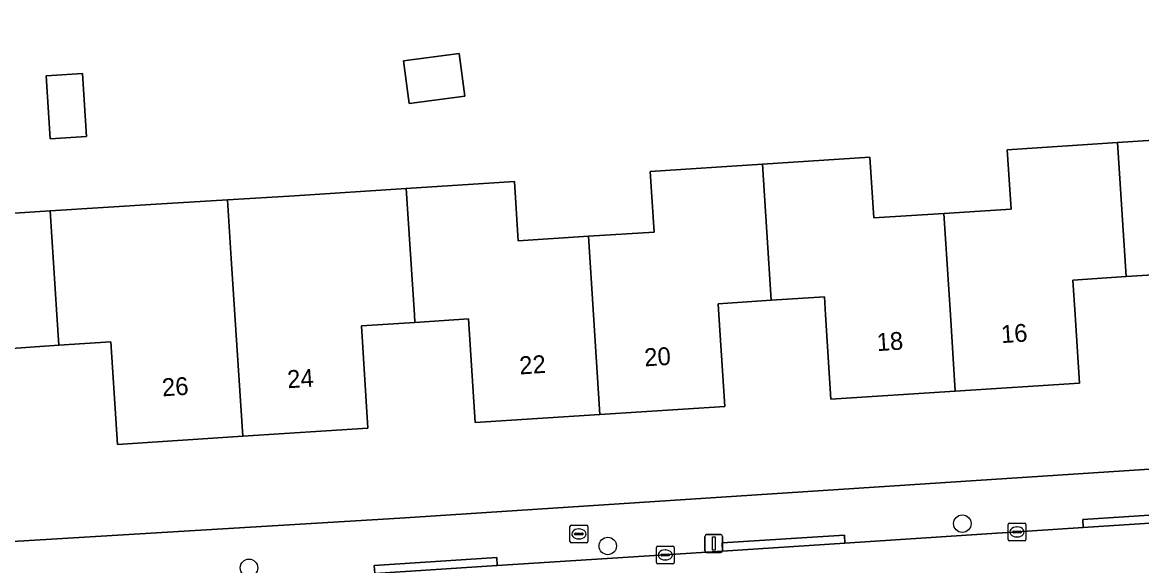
# Model space of a CAD drawing. Extents: x 159680 to 160786, y 387323 to 388340.
# Drawn here: x 160234.3 to 160297, y 388236 to 388266.4 of the extents above; entities that cross this region are included whole.
import ezdxf

# ---------------------------------------------------------------- set-up
doc = ezdxf.new("R2010")
doc.units = 0
for name, color, linetype in [('IMGEO_Boom', 7, 'Continuous'), ('IMGEO_Brandkraan', 7, 'Continuous'), ('IMGEO_Erf', 7, 'Continuous'), ('IMGEO_Kolk', 7, 'Continuous'), ('IMGEO_Lichtmast', 7, 'Continuous'), ('IMGEO_Pand', 7, 'Continuous'), ('IMGEO_Pand_nummerreeks', 7, 'Continuous'), ('IMGEO_Rijbaan_lokaal_open', 7, 'Continuous'), ('IMGEO_Voetpad_open', 7, 'Continuous')]:
    doc.layers.add(name, color=color, linetype=linetype)

msp = doc.modelspace()

# ---------------------------------------------------------------- linework, layer by layer
at = {"layer": 'IMGEO_Boom'}
for centre in [(160286.973, 388238.303), (160267.095, 388237.055), (160246.981, 388235.827)]:
    msp.add_circle(centre, 0.489, dxfattribs=at)
at = {"layer": 'IMGEO_Brandkraan'}
for p, q in [((160264.976, 388237.299), (160264.976, 388238.151)), ((160265.051, 388238.225), (160265.903, 388238.225)), ((160265.235, 388237.719), (160265.235, 388237.731)), ((160265.673, 388237.682), (160265.275, 388237.682)), ((160265.278, 388237.768), (160265.676, 388237.768)), ((160265.464, 388238.005), (160265.489, 388238.005)), ((160265.719, 388237.731), (160265.719, 388237.719)), ((160265.977, 388238.151), (160265.977, 388237.299)), ((160265.903, 388237.225), (160265.051, 388237.225)), ((160265.487, 388237.445), (160265.462, 388237.445))]:
    msp.add_line(p, q, dxfattribs=at)
for points in [[(160264.976, 388237.299), (160264.976, 388238.151)], [(160265.051, 388238.225), (160265.903, 388238.225)], [(160265.977, 388238.151), (160265.977, 388237.299)], [(160265.903, 388237.225), (160265.051, 388237.225)]]:
    msp.add_lwpolyline(points, dxfattribs=at)
for centre, radius, start, end in [((160265.053, 388238.149), 0.0765, 91.55205, 178.44795), ((160265.053, 388238.149), 0.0765, 91.55205, 178.44795), ((160265.275, 388237.728), 0.0403, 85.87752, 175.75265), ((160265.272, 388237.718), 0.0366, 178.93798, 274.71019), ((160265.676, 388237.725), 0.043, 264.86636, 352.45326), ((160265.68, 388237.73), 0.0386, 1.73085, 96.63898), ((160265.901, 388238.149), 0.0765, 1.55205, 88.44795), ((160265.901, 388238.149), 0.0765, 1.55205, 88.44795), ((160265.053, 388237.301), 0.0765, 181.55205, 268.44795), ((160265.053, 388237.301), 0.0765, 181.55205, 268.44795), ((160265.901, 388237.301), 0.0765, 271.55205, 358.44795), ((160265.901, 388237.301), 0.0765, 271.55205, 358.44795)]:
    msp.add_arc(centre, radius, start, end, dxfattribs=at)
for centre, major_axis, ratio, start_param, end_param in [((160265.463, 388237.725), (-0.387, 0.002), 0.722429, 4.712389, 7.853982), ((160265.488, 388237.725), (-0.39, 0.002), 0.717154, 1.570796, 4.712389)]:
    msp.add_ellipse(centre, major_axis=major_axis, ratio=ratio, start_param=start_param, end_param=end_param, dxfattribs=at)
at = {"layer": 'IMGEO_Erf'}
for points in [[(160147.032, 388284.577), (160150.721, 388250), (160153.374, 388225.141), (160163.819, 388225.843), (160177.157, 388226.739), (160176.714, 388233.71), (160219.361, 388236.279), (160234.045, 388237.327), (160255.429, 388238.614), (160306.635, 388241.962), (160306.618, 388242.381), (160308.04, 388242.436), (160308.078, 388242.784), (160311.828, 388243.031)], [(160229.526, 388255.414), (160235.838, 388255.821), (160241.768, 388256.203), (160245.78, 388256.445), (160249.525, 388256.67), (160255.793, 388257.074), (160261.862, 388257.466), (160262.077, 388254.145), (160266.01, 388254.399), (160269.698, 388254.637), (160269.479, 388258.04), (160275.769, 388258.446), (160281.796, 388258.835), (160282.016, 388255.426), (160285.94, 388255.679), (160289.705, 388255.922), (160289.49, 388259.248), (160295.676, 388259.647), (160301.747, 388260.039)], [(160299.141, 388252.333), (160296.16, 388252.141), (160293.179, 388251.948), (160293.304, 388250), (160293.551, 388246.172), (160286.58, 388245.722), (160279.609, 388245.273), (160279.304, 388250), (160279.239, 388251.01), (160276.262, 388250.818), (160273.286, 388250.626), (160273.326, 388250), (160273.657, 388244.875), (160266.655, 388244.423), (160259.654, 388243.972), (160259.28, 388249.768), (160256.28, 388249.574), (160253.278, 388249.38), (160253.647, 388243.651), (160246.628, 388243.198), (160239.61, 388242.745), (160239.24, 388248.482), (160236.322, 388248.294), (160233.405, 388248.106)]]:
    msp.add_lwpolyline(points, dxfattribs=at)
for points in [[(160255.956, 388261.833), (160255.633, 388264.228), (160258.757, 388264.65), (160259.08, 388262.255)], [(160235.835, 388259.861), (160235.608, 388263.381), (160237.65, 388263.513), (160237.876, 388259.992)]]:
    msp.add_lwpolyline(points, close=True, dxfattribs=at)
at = {"layer": 'IMGEO_Kolk'}
for p, q in [((160289.616, 388238.339), (160290.468, 388238.339)), ((160289.541, 388237.413), (160289.541, 388238.265)), ((160289.8, 388237.833), (160289.8, 388237.845)), ((160290.238, 388237.796), (160289.84, 388237.796)), ((160289.843, 388237.882), (160290.241, 388237.882)), ((160290.029, 388238.119), (160290.054, 388238.119)), ((160290.284, 388237.845), (160290.284, 388237.833)), ((160290.542, 388238.265), (160290.542, 388237.413)), ((160269.894, 388237.049), (160270.746, 388237.049)), ((160290.468, 388237.339), (160289.616, 388237.339)), ((160290.052, 388237.559), (160290.027, 388237.559)), ((160269.819, 388236.123), (160269.819, 388236.975)), ((160270.078, 388236.543), (160270.078, 388236.555)), ((160270.516, 388236.506), (160270.118, 388236.506)), ((160270.121, 388236.592), (160270.519, 388236.592)), ((160270.307, 388236.829), (160270.332, 388236.829)), ((160270.562, 388236.555), (160270.562, 388236.543)), ((160270.82, 388236.975), (160270.82, 388236.123)), ((160270.746, 388236.049), (160269.894, 388236.049)), ((160270.33, 388236.269), (160270.305, 388236.269))]:
    msp.add_line(p, q, dxfattribs=at)
for points in [[(160289.616, 388238.339), (160290.468, 388238.339)], [(160289.541, 388237.413), (160289.541, 388238.265)], [(160290.542, 388238.265), (160290.542, 388237.413)], [(160269.894, 388237.049), (160270.746, 388237.049)], [(160290.468, 388237.339), (160289.616, 388237.339)], [(160269.819, 388236.123), (160269.819, 388236.975)], [(160270.82, 388236.975), (160270.82, 388236.123)], [(160270.746, 388236.049), (160269.894, 388236.049)]]:
    msp.add_lwpolyline(points, dxfattribs=at)
for centre, radius, start, end in [((160289.618, 388238.263), 0.0765, 91.55205, 178.44795), ((160289.618, 388238.263), 0.0765, 91.55205, 178.44795), ((160290.466, 388238.263), 0.0765, 1.55205, 88.44795), ((160290.466, 388238.263), 0.0765, 1.55205, 88.44795), ((160289.84, 388237.842), 0.0403, 85.87752, 175.75265), ((160289.837, 388237.832), 0.0366, 178.93798, 274.71019), ((160290.241, 388237.839), 0.043, 264.86636, 352.45326), ((160290.245, 388237.844), 0.0386, 1.73085, 96.63898), ((160269.896, 388236.973), 0.0765, 91.55205, 178.44795), ((160269.896, 388236.973), 0.0765, 91.55205, 178.44795), ((160270.744, 388236.973), 0.0765, 1.55205, 88.44795), ((160270.744, 388236.973), 0.0765, 1.55205, 88.44795), ((160289.618, 388237.415), 0.0765, 181.55205, 268.44795), ((160289.618, 388237.415), 0.0765, 181.55205, 268.44795), ((160290.466, 388237.415), 0.0765, 271.55205, 358.44795), ((160290.466, 388237.415), 0.0765, 271.55205, 358.44795), ((160270.118, 388236.552), 0.0403, 85.87752, 175.75265), ((160270.115, 388236.542), 0.0366, 178.93798, 274.71019), ((160270.519, 388236.549), 0.043, 264.86636, 352.45326), ((160270.523, 388236.554), 0.0386, 1.73085, 96.63898), ((160269.896, 388236.125), 0.0765, 181.55205, 268.44795), ((160269.896, 388236.125), 0.0765, 181.55205, 268.44795), ((160270.744, 388236.125), 0.0765, 271.55205, 358.44795), ((160270.744, 388236.125), 0.0765, 271.55205, 358.44795)]:
    msp.add_arc(centre, radius, start, end, dxfattribs=at)
for centre, major_axis, ratio, start_param, end_param in [((160290.028, 388237.839), (-0.387, 0.002), 0.722429, 4.712389, 7.853982), ((160290.053, 388237.839), (-0.39, 0.002), 0.717154, 1.570796, 4.712389), ((160270.306, 388236.549), (-0.387, 0.002), 0.722429, 4.712389, 7.853982), ((160270.331, 388236.549), (-0.39, 0.002), 0.717154, 1.570796, 4.712389)]:
    msp.add_ellipse(centre, major_axis=major_axis, ratio=ratio, start_param=start_param, end_param=end_param, dxfattribs=at)
at = {"layer": 'IMGEO_Lichtmast'}
for p, q in [((160272.639, 388237.689), (160273.429, 388237.689)), ((160273.429, 388237.689), (160272.639, 388237.689)), ((160272.539, 388236.789), (160272.539, 388237.589)), ((160272.539, 388237.589), (160272.539, 388236.789)), ((160273.529, 388237.589), (160273.529, 388236.789)), ((160273.529, 388236.789), (160273.529, 388237.589)), ((160273.429, 388236.689), (160272.639, 388236.689)), ((160272.639, 388236.689), (160273.429, 388236.689))]:
    msp.add_line(p, q, dxfattribs=at)
msp.add_lwpolyline([(160272.959, 388237.564), (160273.109, 388237.564), (160273.109, 388236.814), (160272.959, 388236.814), (160272.959, 388237.564)], dxfattribs=at)
for centre, start, end in [((160272.639, 388237.589), 90, 180), ((160272.639, 388237.589), 90, 180), ((160273.429, 388237.589), 0, 90), ((160273.429, 388237.589), 360, 90), ((160272.639, 388236.789), 180, 270), ((160272.639, 388236.789), 180, 270), ((160273.429, 388236.789), 270, 0), ((160273.429, 388236.789), 270, 0)]:
    msp.add_arc(centre, 0.1, start, end, dxfattribs=at)
at = {"layer": 'IMGEO_Pand'}
for points in [[(160255.633, 388264.228), (160255.956, 388261.833), (160259.08, 388262.255), (160258.757, 388264.65)], [(160235.608, 388263.381), (160235.835, 388259.861), (160237.876, 388259.992), (160237.65, 388263.513)], [(160286.305, 388250), (160286.58, 388245.722), (160293.551, 388246.172), (160293.304, 388250), (160293.179, 388251.948), (160296.16, 388252.141), (160295.676, 388259.647), (160289.49, 388259.248), (160289.705, 388255.922), (160285.94, 388255.679)], [(160306.264, 388250), (160305.814, 388256.942), (160301.962, 388256.694), (160301.747, 388260.039), (160295.676, 388259.647), (160296.16, 388252.141), (160299.141, 388252.333), (160299.292, 388250), (160299.514, 388246.557), (160306.458, 388247.005)], [(160266.655, 388244.423), (160273.657, 388244.875), (160273.326, 388250), (160273.286, 388250.626), (160276.262, 388250.818), (160275.769, 388258.446), (160269.479, 388258.04), (160269.698, 388254.637), (160266.01, 388254.399), (160266.295, 388250)], [(160285.94, 388255.679), (160282.016, 388255.426), (160281.796, 388258.835), (160275.769, 388258.446), (160276.262, 388250.818), (160279.239, 388251.01), (160279.304, 388250), (160279.609, 388245.273), (160286.58, 388245.722), (160286.305, 388250)], [(160256.252, 388250), (160256.28, 388249.574), (160259.28, 388249.768), (160259.654, 388243.972), (160266.655, 388244.423), (160266.295, 388250), (160266.01, 388254.399), (160262.077, 388254.145), (160261.862, 388257.466), (160255.793, 388257.074)], [(160246.628, 388243.198), (160253.647, 388243.651), (160253.278, 388249.38), (160256.28, 388249.574), (160256.252, 388250), (160255.793, 388257.074), (160249.525, 388256.67), (160245.78, 388256.445), (160245.985, 388253.156), (160246.189, 388250)], [(160246.189, 388250), (160245.985, 388253.156), (160245.78, 388256.445), (160241.768, 388256.203), (160235.838, 388255.821), (160236.212, 388250), (160236.322, 388248.294), (160239.24, 388248.482), (160239.61, 388242.745), (160246.628, 388243.198)], [(160235.838, 388255.821), (160229.526, 388255.414), (160229.743, 388252.048), (160226.077, 388251.812), (160226.194, 388250), (160226.715, 388241.914), (160233.775, 388242.369), (160233.405, 388248.106), (160236.322, 388248.294), (160236.212, 388250)]]:
    msp.add_lwpolyline(points, close=True, dxfattribs=at)
at = {"layer": 'IMGEO_Rijbaan_lokaal_open'}
msp.add_lwpolyline([(160365.419, 388242.678), (160355.005, 388242.036), (160348.144, 388241.594), (160334.938, 388240.761), (160328.07, 388240.322), (160317.394, 388239.63), (160313.593, 388239.382), (160300.65, 388238.544), (160293.755, 388238.086), (160280.391, 388237.215), (160273.53, 388236.769), (160260.894, 388235.959), (160254.03, 388235.503), (160240.433, 388234.659), (160233.562, 388234.207), (160230.429, 388234.002), (160230.754, 388228.997), (160233.46, 388229.17), (160268.084, 388231.332), (160329.484, 388235.376), (160331.275, 388235.471)], dxfattribs=at)
at = {"layer": 'IMGEO_Voetpad_open'}
for points in [[(160311.828, 388243.031), (160308.078, 388242.784), (160308.04, 388242.436), (160306.618, 388242.381), (160306.635, 388241.962), (160255.429, 388238.614), (160234.045, 388237.327), (160219.361, 388236.279), (160219.489, 388233.285)], [(160254.03, 388235.503), (160253.998, 388235.962), (160260.867, 388236.406), (160260.894, 388235.959), (160273.53, 388236.769), (160273.51, 388237.22), (160280.367, 388237.664), (160280.391, 388237.215), (160293.755, 388238.086), (160293.733, 388238.543), (160300.629, 388238.982), (160300.65, 388238.544), (160313.593, 388239.382)]]:
    msp.add_lwpolyline(points, dxfattribs=at)
for points in [[(160300.65, 388238.544), (160300.629, 388238.982), (160293.733, 388238.543), (160293.755, 388238.086)], [(160273.53, 388236.769), (160280.391, 388237.215), (160280.367, 388237.664), (160273.51, 388237.22)], [(160254.03, 388235.503), (160260.894, 388235.959), (160260.867, 388236.406), (160253.998, 388235.962)]]:
    msp.add_lwpolyline(points, close=True, dxfattribs=at)

# ---------------------------------------------------------------- texts
at = {"layer": 'IMGEO_Pand_nummerreeks'}
for s, rotation, p in [('18', 3.68941, (160282.202, 388247.966)), ('16', 3.68941, (160289.17, 388248.415)), ('22', 3.68968, (160262.165, 388246.66)), ('20', 3.68968, (160269.173, 388247.111)), ('26', 3.69296, (160242.132, 388245.433)), ('24', 3.69296, (160249.151, 388245.886))]:
    msp.add_text(s, height=1, rotation=rotation, dxfattribs=at).set_placement(p)

doc.saveas('drawing.dxf')
